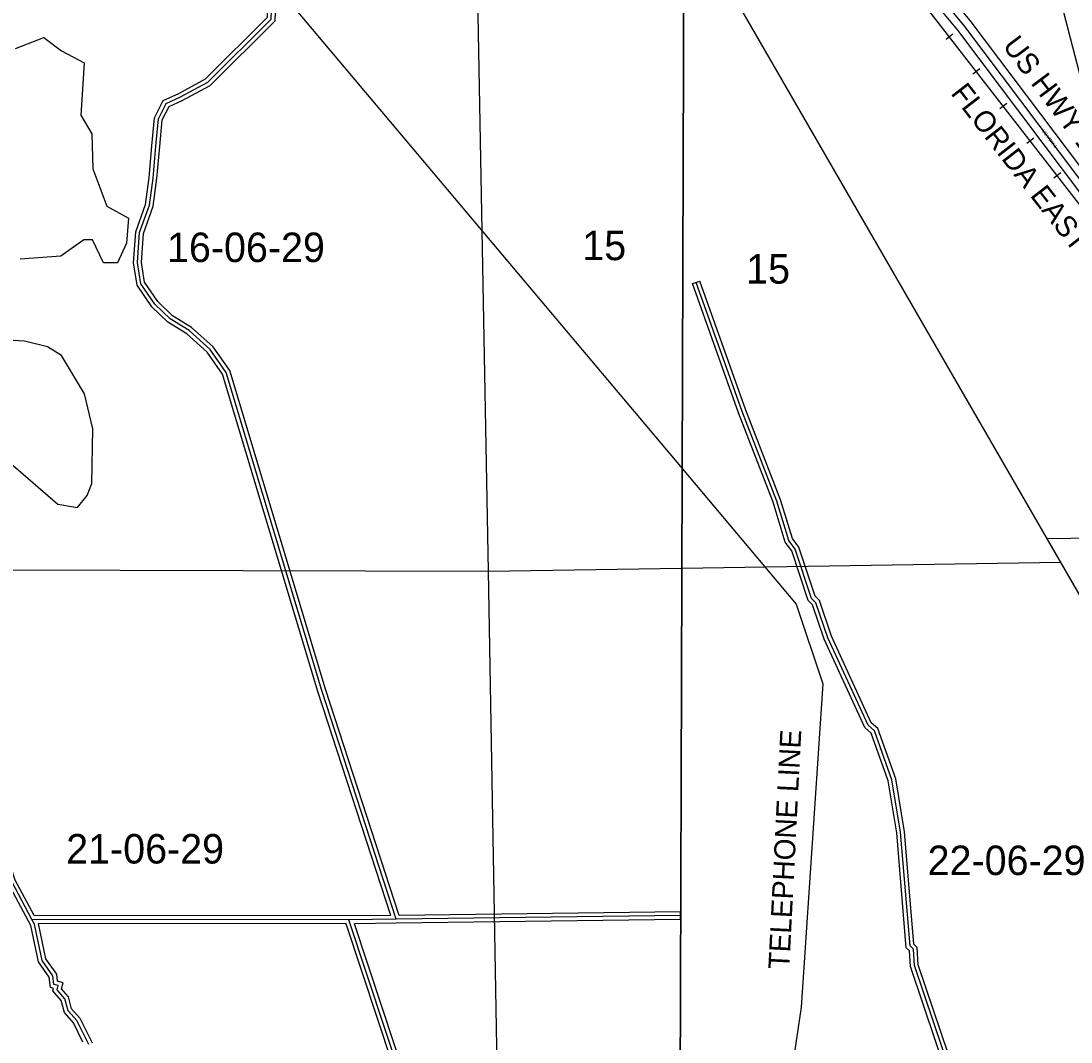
# Model space of a CAD drawing. Extents: x 418523 to 616617, y 1878279 to 2196743.
# Drawn here: x 532459 to 540467, y 2047241 to 2055033 of the extents above; entities that cross this region are included whole.
import ezdxf

# ---------------------------------------------------------------- set-up
doc = ezdxf.new("R2010")
doc.units = 0
for name, color, linetype in [('Level 1', 7, 'Continuous'), ('Level 13', 7, 'Continuous'), ('Level 14', 7, 'Continuous'), ('Level 19', 7, 'Continuous'), ('Level 2', 7, 'Continuous'), ('Level 31', 7, 'Continuous'), ('Level 32', 7, 'Continuous'), ('Level 34', 7, 'Continuous'), ('Level 37', 7, 'Continuous'), ('Level 5', 7, 'Continuous'), ('Level 51', 7, 'Continuous'), ('Level 55', 7, 'Continuous'), ('Level 57', 7, 'Continuous'), ('Level 63', 7, 'Continuous'), ('Level 7', 7, 'Continuous')]:
    doc.layers.add(name, color=color, linetype=linetype)

msp = doc.modelspace()

# ---------------------------------------------------------------- linework, layer by layer
at = {"layer": 'Level 1'}
for p, q in [((535922.247, 2056238.605), (536022.352, 2050834.012)), ((547840.947, 2037976.687), (537514.643, 2055885.276)), ((544076.034, 2051145.202), (540285.613, 2051079.667)), ((530782.848, 2050848.421), (536022.352, 2050834.012)), ((536022.352, 2050834.012), (537498.309, 2050857.621)), ((536022.352, 2050834.012), (536115.067, 2045567.509)), ((537498.309, 2050857.621), (540387.005, 2050903.826))]:
    msp.add_line(p, q, dxfattribs=at)
at = {"layer": 'Level 13'}
msp.add_lwpolyline([(541999.599, 2051971.121), (540946.823, 2053279.281), (539651.024, 2055000.287), (539268.775, 2055459.736), (539036.118, 2055768.876)], dxfattribs=at)
at = {"layer": 'Level 14'}
for points in [[(541952.855, 2051933.504), (540899.472, 2053242.418), (539603.966, 2054963.032), (539221.713, 2055422.486), (538988.176, 2055732.796)], [(542038.087, 2052018.999), (540994.175, 2053316.146), (539698.08, 2055037.541), (539315.835, 2055496.986), (539109.17, 2055771.591)]]:
    msp.add_lwpolyline(points, dxfattribs=at)
at = {"layer": 'Level 31'}
for p, q in [((537489.637, 2048205.207), (535320.409, 2048177.065)), ((534960.031, 2048172.443), (532542.005, 2048176.206)), ((535320.409, 2048177.065), (534960.031, 2048172.443))]:
    msp.add_line(p, q, dxfattribs=at)
for points in [[(534375.312, 2055332.134), (534364.857, 2055045.597), (533883.596, 2054566.076)], [(535320.409, 2048177.065), (534752.111, 2049923.838), (534024.034, 2052351.22), (533902.399, 2052525.099), (533742.04, 2052670.014), (533596.376, 2052759.241), (533479.92, 2052871.642), (533372.479, 2053028.019), (533347.377, 2053189.573), (533363.345, 2053418.267), (533438.134, 2053626.398), (533465.746, 2053834.687), (533487.779, 2054078.273), (533506.843, 2054286.591), (533566.125, 2054403.493), (533674.888, 2054452.95), (533883.596, 2054566.076)], [(532542.005, 2048176.206), (532387.82, 2048464.756), (532247.69, 2048881.997), (532182.128, 2049157.518), (532124.205, 2049257.725), (531935.016, 2049958.796), (531654.299, 2050651.819), (531347.949, 2051253.286), (531123.911, 2051479.167), (530890.984, 2051605.07), (530691.848, 2051889.055), (530442.633, 2052156.848), (530302.052, 2052432.632), (530278.016, 2052716.015), (530320.126, 2052807.514), (530403.974, 2052882.504), (530670.651, 2052906.313), (530754.525, 2052989.305), (530755.214, 2053189.321)], [(540605.718, 2044243.575), (540092.03, 2045436.946), (539711.586, 2046496.797), (539562.658, 2046964.223), (539273.121, 2047823.407), (539265.289, 2047948.534), (539240.353, 2047973.707), (539167.45, 2048840.926), (539101.92, 2049241.172), (538969.498, 2049616.54), (538919.602, 2049658.522), (538613.02, 2050326.116), (538522.055, 2050593.341), (538488.914, 2050626.543), (538364.738, 2051002.251), (538314.924, 2051068.963), (538224.07, 2051369.284), (537959.048, 2052053.477), (537608.575, 2053038.341)], [(532975.14, 2047220.471), (532883.926, 2047404.069), (532817.68, 2047479.573), (532792.975, 2047571.301), (532734.934, 2047638.049), (532743.28, 2047671.478), (532710.058, 2047679.956), (532702.05, 2047746.534), (532619.163, 2047863.553), (532561.83, 2048139.045), (532542.005, 2048176.206)], [(536939.435, 2041852.634), (536704.521, 2042655.29), (536419.012, 2043767.231), (536146.961, 2044729.301), (535795.61, 2045647.631), (534960.031, 2048172.443)]]:
    msp.add_lwpolyline(points, dxfattribs=at)
at = {"layer": 'Level 32'}
for p, q in [((537580.31, 2053028.283), (537636.84, 2053048.4)), ((534959.646, 2048202.441), (532560.005, 2048206.178)), ((535279.271, 2048206.54), (534959.646, 2048202.441)), ((537489.249, 2048235.205), (535342.105, 2048207.348)), ((537489.681, 2048201.885), (537489.249, 2048235.205)), ((537489.681, 2048201.876), (537489.681, 2048201.885)), ((537489.681, 2048201.87), (537489.681, 2048201.876)), ((537489.681, 2048201.864), (537489.681, 2048201.87)), ((537489.681, 2048201.86), (537489.681, 2048201.864)), ((537489.681, 2048201.856), (537489.681, 2048201.86)), ((537489.681, 2048201.853), (537489.681, 2048201.856)), ((537489.681, 2048201.851), (537489.681, 2048201.853)), ((537489.681, 2048201.849), (537489.681, 2048201.851)), ((537489.681, 2048201.847), (537489.681, 2048201.849)), ((537489.681, 2048201.846), (537489.681, 2048201.847)), ((537490.027, 2048175.209), (537489.681, 2048201.846)), ((537489.681, 2048201.846), (537489.681, 2048201.846)), ((534938.349, 2048142.476), (532590.999, 2048146.129)), ((535320.794, 2048147.066), (535001.386, 2048142.968)), ((537489.595, 2048175.203), (535320.798, 2048147.066)), ((537490.027, 2048175.209), (537489.595, 2048175.203))]:
    msp.add_line(p, q, dxfattribs=at)
for points in [[(534345.331, 2055333.228), (534335.307, 2055058.506), (533865.491, 2054590.386)], [(534405.293, 2055331.041), (534394.407, 2055032.689), (533901.703, 2054541.765)], [(535279.272, 2048206.539), (534723.475, 2049914.886), (533996.685, 2052337.978), (533879.764, 2052505.118), (533723.994, 2052645.887), (533577.905, 2052735.374), (533456.908, 2052852.158), (533343.882, 2053016.662), (533317.215, 2053188.3), (533333.706, 2053424.502), (533408.815, 2053633.523), (533435.925, 2053838.011), (533457.901, 2054080.991), (533477.49, 2054295.041), (533544.128, 2054426.447), (533661.514, 2054479.825), (533865.491, 2054590.386)], [(535342.105, 2048207.349), (534780.748, 2049932.789), (534051.384, 2052364.461), (533925.034, 2052545.08), (533760.087, 2052694.141), (533614.848, 2052783.106), (533502.933, 2052891.126), (533401.075, 2053039.376), (533377.539, 2053190.847), (533392.983, 2053412.032), (533467.452, 2053619.273), (533495.569, 2053831.364), (533517.656, 2054075.554), (533536.195, 2054278.141), (533588.123, 2054380.538), (533688.262, 2054426.074), (533901.703, 2054541.765)], [(532515.545, 2048162.067), (532360.178, 2048452.828), (532218.819, 2048873.732), (532153.958, 2049146.304), (532096.264, 2049246.114), (531906.526, 2049949.222), (531626.978, 2050639.357), (531323.345, 2051235.491), (531105.739, 2051454.887), (530870.486, 2051582.046), (530668.475, 2051870.134), (530417.811, 2052139.483), (530272.655, 2052424.243), (530247.454, 2052721.367), (530295.48, 2052825.72), (530391.392, 2052911.501), (530657.226, 2052935.235), (530724.568, 2053001.867), (530725.213, 2053189.424)], [(532560.005, 2048206.178), (532415.46, 2048476.685), (532276.561, 2048890.262), (532210.297, 2049168.732), (532152.145, 2049269.336), (531963.506, 2049968.371), (531681.619, 2050664.281), (531372.552, 2051271.082), (531142.084, 2051503.447), (530911.48, 2051628.094), (530715.221, 2051907.976), (530467.455, 2052174.213), (530331.449, 2052441.022), (530308.579, 2052710.662), (530344.774, 2052789.308), (530416.555, 2052853.508), (530684.076, 2052877.392), (530784.483, 2052976.742), (530785.214, 2053189.218)], [(540578.696, 2044230.471), (540064.107, 2045425.937), (539683.167, 2046487.172), (539534.149, 2046954.878), (539243.427, 2047817.581), (539236.05, 2047935.421), (539211.371, 2047960.336), (539137.654, 2048837.241), (539072.743, 2049233.7), (538943.926, 2049598.849), (538895.145, 2049639.894), (538585.115, 2050314.992), (538495.9, 2050577.078), (538462.66, 2050610.38), (538337.783, 2050988.207), (538287.734, 2051055.234), (538195.685, 2051359.508), (537930.922, 2052043.028), (537580.31, 2053028.283)], [(540632.739, 2044256.679), (540119.953, 2045447.956), (539740.006, 2046506.421), (539591.168, 2046973.567), (539302.816, 2047829.235), (539294.528, 2047961.647), (539269.335, 2047987.079), (539197.247, 2048844.612), (539131.095, 2049248.644), (538995.07, 2049634.231), (538944.06, 2049677.151), (538640.925, 2050337.238), (538548.21, 2050609.605), (538515.169, 2050642.706), (538391.694, 2051016.293), (538342.115, 2051082.691), (538252.457, 2051379.06), (537987.173, 2052063.926), (537636.84, 2053048.4)], [(532931.607, 2047240.67), (532858.798, 2047387.221), (532790.527, 2047465.032), (532765.802, 2047556.829), (532702.041, 2047630.155), (532706.943, 2047649.788), (532682.726, 2047655.968), (532673.172, 2047735.4), (532591.065, 2047851.316), (532533.335, 2048128.72), (532515.536, 2048162.086)], [(533003.353, 2047231.112), (532909.055, 2047420.917), (532844.835, 2047494.113), (532820.146, 2047585.774), (532767.826, 2047645.943), (532779.617, 2047693.168), (532737.39, 2047703.943), (532730.928, 2047757.667), (532647.26, 2047875.79), (532590.999, 2048146.129)], [(536900.372, 2041879.298), (536675.587, 2042647.343), (536390.044, 2043759.418), (536118.459, 2044719.841), (535767.345, 2045637.553), (534938.349, 2048142.475)], [(536961.286, 2041884.775), (536733.455, 2042663.236), (536447.98, 2043775.044), (536175.464, 2044738.761), (535823.876, 2045657.709), (535001.386, 2048142.969)]]:
    msp.add_lwpolyline(points, dxfattribs=at)
at = {"layer": 'Level 37'}
for p, q in [((539567.295, 2054932.881), (539514.1, 2054891.586)), ((539772.633, 2054668.363), (539719.437, 2054627.069)), ((539977.97, 2054403.846), (539924.775, 2054362.551)), ((540183.309, 2054139.328), (540130.112, 2054098.034)), ((540388.646, 2053874.811), (540335.45, 2053833.516))]:
    msp.add_line(p, q, dxfattribs=at)
msp.add_lwpolyline([(550570.488, 2037209.147), (549995.307, 2038316.721), (548980.48, 2040271.118), (548275.65, 2041629.306), (547996.944, 2042166.176), (545503.41, 2046748.951), (545356.343, 2047019.238), (544849.657, 2047950.316), (544658.753, 2048275.655), (544342.84, 2048726.481), (543724.645, 2049522.633), (542373.229, 2051263.345), (538858.893, 2055790.54), (537519.94, 2057515.746)], dxfattribs=at)
at = {"layer": 'Level 5'}
msp.add_lwpolyline([(532416.972, 2054823.636), (532633.985, 2054906.281), (532767.04, 2054805.82), (532941.805, 2054713.559), (532915.492, 2054313.48), (532998.396, 2054171.497), (533005.881, 2053904.701), (533113.349, 2053620.936), (533279.775, 2053528.685), (533262.487, 2053337.011), (533195.308, 2053187.156), (533086.935, 2053187.515), (533004.12, 2053362.838), (532937.43, 2053363.067), (532761.977, 2053238.582), (532453.47, 2053214.588)], dxfattribs=at)
at = {"layer": 'Level 55'}
msp.add_line((534375.312, 2055332.134), (537500.775, 2051616.661), dxfattribs=at)
msp.add_lwpolyline([(537500.775, 2051616.661), (538370.665, 2050582.557), (538573.571, 2049973.847), (538408.552, 2047506.164), (538158.956, 2045822.097), (538997.187, 2042161.261)], dxfattribs=at)
at = {"layer": 'Level 63'}
for points in [[(497762.102, 2014904.337), (537381.015, 2014754.121), (537528.7, 2060211.986), (497959.304, 2060362.642), (497762.102, 2014904.337)], [(537381.015, 2014754.121), (576999.64, 2014646.963), (577097.813, 2060104.5), (537528.7, 2060211.986), (537381.015, 2014754.121)]]:
    msp.add_lwpolyline(points, dxfattribs=at)
at = {"layer": 'Level 7'}
for points in [[(541271.46, 2055195.121), (541445.54, 2054894.426), (541602.431, 2054435.436), (541758.667, 2053759.662), (541774.233, 2053417.845), (541774.233, 2053417.845), (541765.306, 2053234.441), (541723.068, 2053067.876), (541664.448, 2052984.683), (541655.919, 2052926.362), (541539.077, 2052885.07), (541264.895, 2053169.393), (541256.784, 2053244.445), (540883.157, 2053704.161), (540841.994, 2053871.016), (540601.87, 2054371.984), (540412.482, 2055097.869)], [(532381.716, 2051655.911), (532739.2, 2051346.287), (532889.154, 2051320.789), (532964.474, 2051412.261), (532998.113, 2051503.864), (533007.826, 2051920.654), (532941.98, 2052187.61), (532767.86, 2052479.975), (532659.717, 2052546.985), (532484.792, 2052589.264), (532051.362, 2052615.68)]]:
    msp.add_lwpolyline(points, dxfattribs=at)

# ---------------------------------------------------------------- texts
at = {"layer": 'Level 19'}
msp.add_text('US HWY 1', height=160, rotation=306.9763917, dxfattribs=at).set_placement((539940.382, 2054842.91))
at = {"layer": 'Level 2'}
for s, p in [('16-06-29', (533572.367, 2053193.165)), ('15', (536739.942, 2053207.784)), ('15', (537989.64, 2053028.496)), ('21-06-29', (532803.155, 2048602.853)), ('22-06-29', (539373.8, 2048514.823))]:
    msp.add_text(s, height=225, dxfattribs=at).set_placement(p)
at = {"layer": 'Level 34'}
msp.add_text('US HWY 1', height=25, rotation=306.9763917, dxfattribs=at).set_placement((540242.902, 2054193.408))
at = {"layer": 'Level 51'}
msp.add_text('FLORIDA EAST COAST RAILROAD', height=160, rotation=307.82035, dxfattribs=at).set_placement((539544.646, 2054479.761))
at = {"layer": 'Level 57'}
msp.add_text('TELEPHONE LINE', height=160, rotation=87.1009333, dxfattribs=at).set_placement((538318.126, 2047792.256))

doc.saveas('drawing.dxf')
